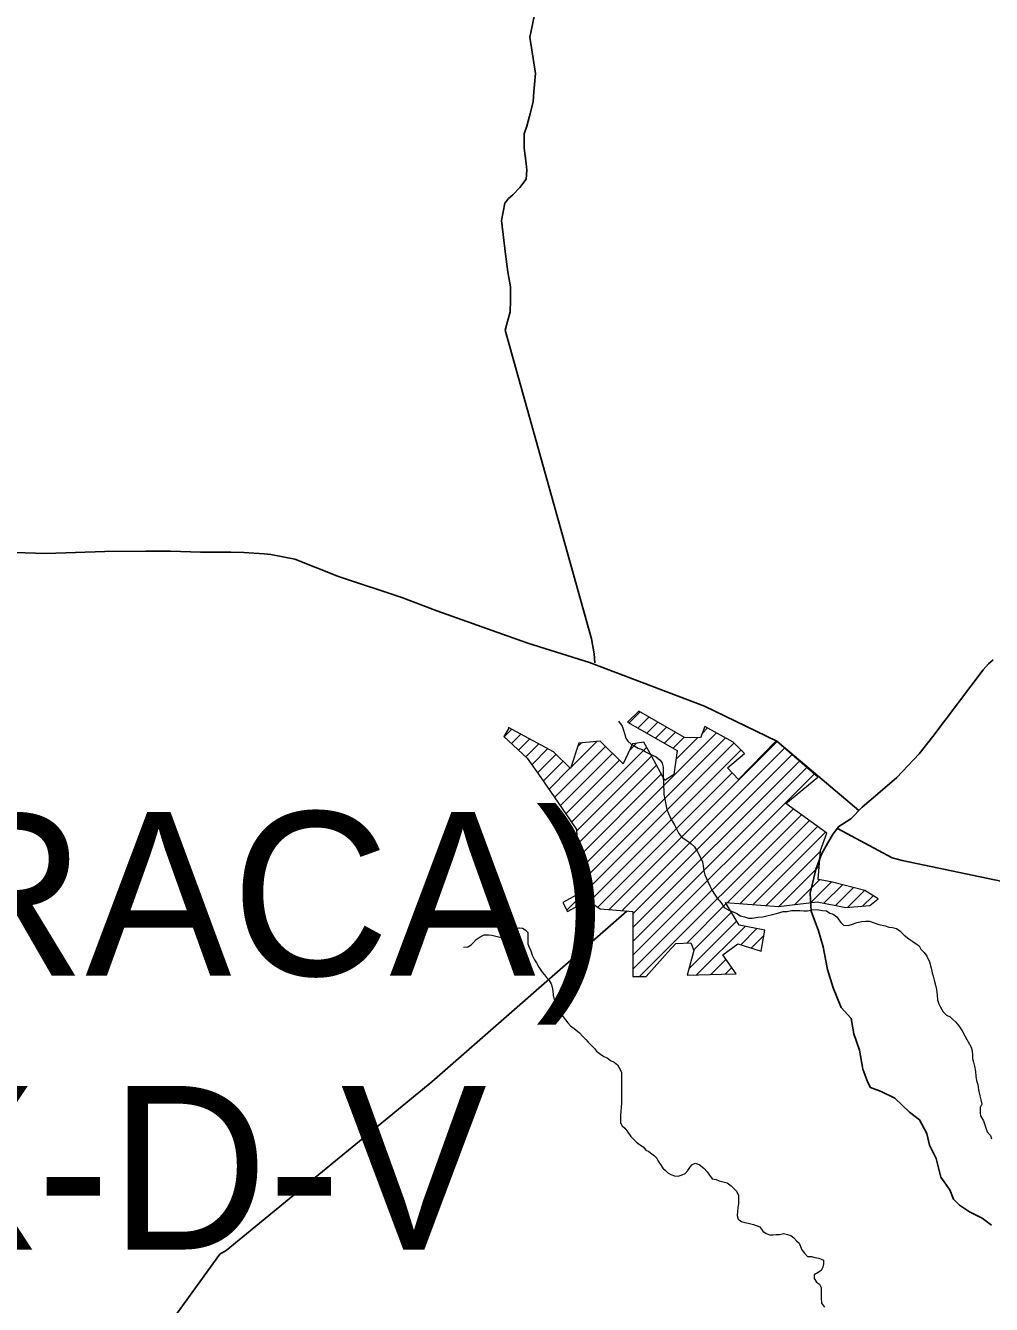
# Model space of a CAD drawing. Extents: x -1643653 to 4543381, y 1624270 to 13878484.
# Drawn here: x 613049 to 615998, y 8902830 to 8906736 of the extents above; entities that cross this region are included whole.
import ezdxf

# ---------------------------------------------------------------- set-up
doc = ezdxf.new("R2010")
doc.units = 0
doc.header["$LTSCALE"] = 200
doc.layers.add('1', color=7, linetype='Continuous', lineweight=13)
doc.layers.add('6', color=7, linetype='Continuous', lineweight=13)

msp = doc.modelspace()

# ---------------------------------------------------------------- linework, layer by layer
at = {"layer": '1', "lineweight": 25}
msp.add_spline([(814781, 9009175.5), (814787.2, 9009173.4), (814796.9, 9009173.4), (814799.4, 9009172.4), (814805.1, 9009174.5), (814805.6, 9009176.5), (814811.7, 9009179.5), (814811.7, 9009179.5), (814801.5, 9009181), (814790.7, 9009181.5), (814784.1, 9009183.1), (814777.4, 9009185.1), (814778.4, 9009175.5)], degree=3, dxfattribs=at)
at = {"layer": '6'}
for p, q in [((614891, 8904605.5), (614925.2, 8904639.8)), ((614918.1, 8904590.2), (614952.2, 8904624.3)), ((614945.2, 8904574.9), (614979.1, 8904608.8)), ((614509.9, 8904563.8), (614533.3, 8904587.3)), ((614532, 8904543.5), (614560.8, 8904572.4)), ((614737.7, 8904155.3), (615158.4, 8904576)), ((614739.7, 8904114.9), (615185.8, 8904560.9)), ((614972.3, 8904559.6), (615006, 8904593.3)), ((614999.4, 8904544.3), (615032.9, 8904577.8)), ((615026.6, 8904529), (615059.9, 8904562.3)), ((615115.3, 8904575.3), (615131, 8904591)), ((614554, 8904523.1), (614588.4, 8904557.5)), ((614576.1, 8904502.8), (614615.9, 8904542.6)), ((614594.4, 8904478.7), (614643.4, 8904527.7)), ((614663.8, 8904378.3), (614819.7, 8904534.3)), ((614701.8, 8904034.5), (615212.4, 8904545.1)), ((614714.3, 8904471.3), (614792.7, 8904549.7)), ((614715.7, 8904303), (614945.2, 8904532.5)), ((614734.9, 8904534.3), (614746.2, 8904545.6)), ((614770.2, 8904060.5), (615233.2, 8904523.5)), ((614830.5, 8904036), (615343.8, 8904549.3)), ((614869.7, 8904032.7), (615366.4, 8904529.4)), ((614892.3, 8904522), (614914.5, 8904544.2)), ((615034.4, 8904494.4), (615100.7, 8904560.7)), ((614611.8, 8904453.6), (614668.8, 8904510.6)), ((614629.1, 8904428.5), (614690.3, 8904489.7)), ((614681.1, 8904353.2), (614841.2, 8904513.3)), ((614698.4, 8904328.1), (614862.6, 8904492.3)), ((614731.5, 8904276.4), (614960.2, 8904505.1)), ((614903.1, 8904023.6), (615389, 8904509.6)), ((614903.1, 8903981.2), (615411.6, 8904489.8)), ((614646.4, 8904403.4), (614711.8, 8904468.8)), ((614733.6, 8904236), (614975.1, 8904477.5)), ((614735.6, 8904195.6), (614989.9, 8904449.9)), ((614795.6, 8904043.4), (615206, 8904453.9)), ((614903.1, 8903938.8), (615434.2, 8904469.9)), ((614903.1, 8903896.4), (615456.8, 8904450.1)), ((614903.1, 8903853.9), (615393.1, 8904343.9)), ((614923, 8903831.4), (615417.6, 8904326)), ((615191.5, 8904057.6), (615442.1, 8904308.1)), ((615230.9, 8904054.5), (615466.6, 8904290.2)), ((615270.2, 8904051.4), (615491.1, 8904272.3)), ((615309.6, 8904048.3), (615475.6, 8904214.4)), ((615349.2, 8904045.5), (615472, 8904168.3)), ((615397.3, 8904051.2), (615473.6, 8904127.5)), ((615445.5, 8904057), (615509.5, 8904121)), ((615486.4, 8904055.4), (615543.2, 8904112.2)), ((615522, 8904048.6), (615576.8, 8904103.5)), ((615558.8, 8904042.9), (615610.5, 8904094.7)), ((615067.8, 8903933.8), (615188.2, 8904054.2)), ((615604.7, 8904046.5), (615636.8, 8904078.6)), ((615088.6, 8903912.2), (615204.3, 8904027.9)), ((615074.2, 8903855.4), (615220.4, 8904001.6)), ((615097.7, 8903836.4), (615246.6, 8903985.3)), ((615232.3, 8903928.7), (615282, 8903978.3)), ((615264.5, 8903918.4), (615302.6, 8903956.5)), ((615141.3, 8903837.6), (615187.3, 8903883.7)), ((615184.9, 8903838.8), (615204.9, 8903858.8))]:
    msp.add_line(p, q, dxfattribs=at)
at = {"layer": '6', "lineweight": 25}
for points in [[(614608.3, 8906793.3), (614588.6, 8906701.6), (614605.5, 8906590.6)], [(614605.5, 8906590.6), (614600.2, 8906534.5), (614599.1, 8906504), (614587.7, 8906460.2), (614579.4, 8906429.6), (614571.2, 8906406.2), (614571, 8906362.4), (614577, 8906315.5), (614579, 8906295.2), (614576.8, 8906267.6), (614558.4, 8906242.2), (614536.9, 8906219.8), (614523.6, 8906208.7), (614512.3, 8906194.4), (614502, 8906141.4), (614513.8, 8906038.5), (614520.8, 8905984.5), (614529.8, 8905938.7), (614529.6, 8905896.9), (614528.5, 8905862.2), (614517.1, 8905821.5), (614513, 8905806.2), (614776.4, 8904863.3), (614785.4, 8904817.5), (614787.4, 8904790)], [(615592.8, 8904339), (615342.8, 8904550.5), (615122.1, 8904657.9), (614771.1, 8904791), (614582.8, 8904850.4), (614305, 8904948.8), (614197.2, 8904989.7), (614003.8, 8905053.2), (613870.5, 8905106.5), (613833.9, 8905113.7), (613797.2, 8905120.9), (613776.9, 8905122.9), (613715.7, 8905127.1), (613675, 8905128.2), (613583.3, 8905128.4), (613491.6, 8905130.6), (613416.2, 8905130.7), (613290.9, 8905129.9), (613111.5, 8905124.2), (613014.8, 8905127.4)], [(616002.9, 8904798.9), (615988.6, 8904786.7), (615972.2, 8904768.4), (615818.7, 8904564.9), (615777.7, 8904512), (615709.2, 8904439.8), (615650.9, 8904390), (615602.9, 8904349.4), (615568.1, 8904313.8), (615532.4, 8904289.4), (615515, 8904267), (615498.6, 8904239.5), (615479.1, 8904204.9), (615461.6, 8904158.1), (615444, 8904085.8), (615447.9, 8904030.8), (615470.1, 8903971.6), (615484.1, 8903922.7), (615497.1, 8903853.4), (615514.2, 8903797.3), (615539.5, 8903737.2), (615569.9, 8903703.5), (615577.9, 8903656.6), (615595.1, 8903606.7), (615605, 8903548.6), (615620.2, 8903507.8), (615628.3, 8903492.5), (615660.8, 8903480.2), (615702.5, 8903459.7), (615748.2, 8903416.9), (615778.7, 8903393.4), (615801, 8903352.6), (615809, 8903316.9), (615829.2, 8903276.1), (615843.2, 8903219), (615870.6, 8903180.3), (615881.7, 8903151.7), (615900, 8903133.4), (615930.5, 8903112.9), (615969.1, 8903093.5), (615998.6, 8903072.1)], [(616245.8, 8904077.2), (615725.6, 8904186.1), (615695, 8904194.3), (615527.8, 8904283.5)], [(614884.3, 8904031.6), (614289.5, 8903510.2), (613661, 8902994.8), (613641.6, 8902983.7), (613458.3, 8902730.3), (613448.1, 8902723.2), (613436.9, 8902720.2), (613124.7, 8902678.9)]]:
    msp.add_lwpolyline(points, dxfattribs=at)
at = {"layer": '6'}
for points in [[(615467.4, 8904440.8), (615340.7, 8904552), (615225.3, 8904433.8), (615191.6, 8904468.9), (615243.6, 8904512.6), (615209.8, 8904547.8), (615122.6, 8904595.6), (615109.9, 8904560.4), (615060.7, 8904561.8), (614921.3, 8904642), (614886.2, 8904608.3), (615038.2, 8904522.4), (615028.3, 8904449.2), (615000.2, 8904430.9), (614960.8, 8904504.1), (614936.8, 8904547.8), (614901.6, 8904542.1), (614873.5, 8904481.6), (614803.1, 8904550.6), (614738.4, 8904544.9), (614713.1, 8904467.5), (614661, 8904518.2), (614523.1, 8904592.8), (614524.5, 8904590)], [(614858.8, 8904611.5), (614869.9, 8904596.1), (614873.9, 8904586.9), (614878.8, 8904570.6), (614881.8, 8904559.3), (614887.8, 8904550.1), (614898, 8904541.9), (614909.1, 8904535.7), (614919.2, 8904529.6), (614931.4, 8904525.4), (614943.6, 8904517.2), (614953.7, 8904512), (614974, 8904502.7), (614986.1, 8904492.5), (614992.2, 8904483.2), (614995.1, 8904471), (614995.1, 8904458.8), (614996, 8904445.5), (614995.9, 8904435.3), (614996.8, 8904425.2), (614996.8, 8904411.9), (614997.7, 8904400.7), (614997.6, 8904387.5), (615000.6, 8904373.2), (615003.5, 8904356.8), (615006.5, 8904341.6), (615011.5, 8904329.3), (615015.5, 8904320.1), (615019.5, 8904310.9), (615030.5, 8904294.5), (615038.6, 8904279.2), (615043.6, 8904269), (615051.7, 8904258.7), (615059.8, 8904252.6), (615070.9, 8904245.4), (615081, 8904237.2), (615091.1, 8904227.9), (615099.2, 8904214.6), (615107.2, 8904199.3), (615115.2, 8904181.9), (615117.2, 8904169.7), (615120.1, 8904154.4), (615123.1, 8904142.2), (615128.1, 8904130.9), (615132.1, 8904121.7), (615138.1, 8904108.4), (615145.3, 8904094), (615152.4, 8904083.4), (615160.9, 8904071.3), (615172.2, 8904056.5), (615181.4, 8904042.3), (615196.3, 8904033.9), (615209.7, 8904028.9), (615221, 8904024), (615231.7, 8904016.9), (615244.4, 8904014.1), (615256.4, 8904009.8), (615267.7, 8904009.8), (615285, 8904012.7), (615300.2, 8904013.7), (615312.4, 8904016.6), (615325.7, 8904019.6), (615342, 8904024.6), (615362.4, 8904030.6), (615374.6, 8904030.5)], [(614524.5, 8904590), (614509, 8904564.6), (614580.8, 8904498.5), (614621.6, 8904439.4), (614662.4, 8904380.3), (614711.5, 8904309.1), (614731.3, 8904280.4), (614741.2, 8904086.2), (614689.1, 8904058), (614703.9, 8904030.7), (614765.3, 8904063.9), (614803.1, 8904038.3), (614903.1, 8904029.8), (614903.1, 8903831.4), (614943.9, 8903831.4), (615010, 8903906), (615033.9, 8903932.9), (615080.4, 8903934.2), (615088.8, 8903911.6), (615069.1, 8903835.6), (615173.3, 8903838.4), (615218.3, 8903839.9), (615177.5, 8903897.6), (615223.9, 8903931.3), (615294.3, 8903908.8), (615305.6, 8903973.6), (615228.1, 8903989), (615185.9, 8904058), (615347.8, 8904045.3), (615466, 8904059.4), (615553.2, 8904042.5), (615626.4, 8904048.2), (615651.8, 8904069.3), (615610.9, 8904094.6), (615508.2, 8904121.3), (615468.8, 8904128.4), (615475.8, 8904217), (615495.5, 8904269.1), (615370.3, 8904360.6), (615467.4, 8904440.8)], [(615374.6, 8904030.5), (615387.8, 8904033.5), (615401.1, 8904033.4), (615413.3, 8904033.3), (615425.5, 8904032.2), (615436.7, 8904032.1), (615451, 8904035.3), (615465.8, 8904036), (615482.1, 8904033.2), (615494.1, 8904031.8), (615504.8, 8904025.6), (615514.9, 8904022.5), (615526, 8904014.2), (615532.1, 8904005), (615538.1, 8903996.9), (615546.2, 8903988.7), (615560.5, 8903987.5), (615576.8, 8903992.5), (615587, 8903996.5), (615602.2, 8903999.5), (615613.4, 8904000.4), (615625.6, 8904000.4), (615639.8, 8903995.2), (615654.1, 8903991), (615673.3, 8903986.8), (615684.5, 8903982.7), (615695.7, 8903981.6), (615707.9, 8903978.4), (615718, 8903971.2), (615731.1, 8903957.9), (615745.3, 8903946.6), (615757.5, 8903938.4), (615767.6, 8903931.2), (615777.7, 8903925), (615782.7, 8903914.8), (615792.8, 8903904.6), (615800.9, 8903893.3)], [(614386.2, 8903921.6), (614399.4, 8903922.5), (614409.6, 8903928.5), (614416.8, 8903935.6), (614425, 8903944.7), (614437.2, 8903952.8), (614449.5, 8903958.8), (614462.7, 8903958.8), (614472.9, 8903957.7), (614485, 8903954.5), (614497.2, 8903951.4), (614507.4, 8903951.3), (614518.6, 8903957.4), (614525.8, 8903965.5), (614536, 8903973.6), (614545.2, 8903977.6), (614555.4, 8903980.6), (614565.6, 8903979.5), (614574.7, 8903974.3), (614582.8, 8903966.1), (614582.7, 8903953.9), (614582.6, 8903941.7), (614582.5, 8903931.5), (614586.5, 8903921.3), (614591.6, 8903910.1), (614595.5, 8903896.8), (614602.6, 8903882.5), (614608.6, 8903873.3), (614615.6, 8903860), (614625.7, 8903844.6), (614632.8, 8903836.4), (614639.8, 8903828.2), (614647.9, 8903819), (614653.9, 8903809.8), (614656.9, 8903799.6), (614658.9, 8903788.4), (614659.8, 8903775.1), (614663.7, 8903757.8), (614668.7, 8903745.5), (614674.8, 8903732.2), (614682.8, 8903717.9), (614689.8, 8903708.7), (614696.9, 8903699.5), (614704, 8903690.3), (614713.1, 8903681.1), (614724.2, 8903672.8), (614740.4, 8903659.5), (614750.5, 8903648.2), (614759.6, 8903639), (614766.6, 8903630.8), (614774.7, 8903622.6), (614785.8, 8903611.3), (614791.9, 8903603.1), (614804, 8903594.9), (614814.1, 8903587.7), (614824.3, 8903583.6), (614834.4, 8903575.4), (614845.6, 8903570.2), (614855.7, 8903562), (614864.7, 8903547.7), (614868.7, 8903538.5), (614868.7, 8903526.2), (614868.5, 8903507.9), (614868.4, 8903495.7), (614868.3, 8903483.4), (614868.3, 8903469.2), (614868.2, 8903454.9), (614868.1, 8903444.7), (614867, 8903431.5), (614865.9, 8903419.3), (614865.8, 8903408.1), (614865.7, 8903397.9), (614865.6, 8903384.7), (614870.7, 8903375.4), (614878.8, 8903368.3), (614887.8, 8903356), (614896.9, 8903342.7), (614906, 8903333.4), (614914.1, 8903325.2), (614923.2, 8903318.1), (614934.3, 8903310.9), (614942.4, 8903301.6), (614951.5, 8903297.5), (614960.6, 8903290.3), (614968.7, 8903284.2), (614975.8, 8903277), (614979.8, 8903267.8), (614987.8, 8903257.5), (614994.9, 8903246.3), (615003, 8903239.1), (615010.1, 8903231.9), (615019.2, 8903226.8), (615030.3, 8903222.6), (615041.5, 8903221.5), (615053.8, 8903225.5), (615062.9, 8903229.6), (615071.1, 8903238.7), (615077.3, 8903247.8), (615083.5, 8903255.9), (615093.7, 8903261.9), (615105.8, 8903257.8)], [(615800.9, 8903893.3), (615808.9, 8903876.9), (615813.9, 8903857.6), (615816.8, 8903843.3), (615819.8, 8903833.1), (615822.8, 8903820.8), (615826.7, 8903805.5), (615829.7, 8903792.2), (615832.6, 8903774.9), (615833.5, 8903760.6), (615837.5, 8903748.4), (615842.5, 8903738.2), (615850.6, 8903723.9), (615860.7, 8903713.6), (615871.8, 8903708.4), (615878.9, 8903701.3), (615888, 8903693.1), (615898.1, 8903680.8), (615908.2, 8903665.4), (615916.2, 8903650.1), (615923.2, 8903638.8), (615931.3, 8903625.5), (615936.3, 8903616.3), (615939.3, 8903605.1), (615940.2, 8903590.8), (615940.1, 8903580.7), (615943.1, 8903570.4), (615946.1, 8903558.2), (615949, 8903541.9), (615949.9, 8903527.6), (615951.9, 8903514.4), (615955.9, 8903502.1), (615958.8, 8903485.8), (615962.8, 8903467.4), (615965.7, 8903455.2), (615968.7, 8903441.9), (615963.3, 8903431.3), (615963.3, 8903414.6), (615965, 8903406.2), (615973.4, 8903391.2), (615980.1, 8903372.7), (615985.1, 8903357.7), (615993.5, 8903347.6), (615995.5, 8903346), (615998.5, 8903335.8)], [(615105.8, 8903257.8), (615120, 8903246.5), (615130.1, 8903235.2), (615137.2, 8903225), (615145.2, 8903213.7), (615157.4, 8903211.6), (615166.5, 8903207.5), (615178.7, 8903204.3), (615190.9, 8903201.2), (615203.1, 8903192), (615212.2, 8903182.8), (615219.2, 8903175.6), (615225.2, 8903162.3), (615225.1, 8903149), (615225.1, 8903136.8), (615224, 8903125.6), (615222.9, 8903113.4), (615221.8, 8903101.2), (615224.7, 8903090), (615234.9, 8903082.8), (615245, 8903080.7), (615255.2, 8903078.6), (615271.3, 8903074.1), (615290.4, 8903067.2)], [(615290.4, 8903067.2), (615290.4, 8903067.2), (615300.2, 8903053.9), (615310.4, 8903046.7), (615320.5, 8903042.5), (615330.7, 8903042.5), (615340.9, 8903043.4), (615351, 8903043.4), (615363.3, 8903046.3), (615375.4, 8903043.2), (615385.6, 8903040.1), (615394.7, 8903033.9), (615402.8, 8903024.7), (615410.9, 8903017.5), (615414.9, 8903007.3), (615418.9, 8902997.1), (615426.9, 8902986.9), (615436, 8902976.6), (615448.2, 8902976.6), (615458.4, 8902973.4), (615470.6, 8902971.3), (615484.8, 8902965.1), (615484.7, 8902953.9), (615483.6, 8902943.7), (615478.4, 8902933.6), (615469.2, 8902927.5), (615457, 8902920.5), (615456.9, 8902909.3), (615464, 8902898), (615473.1, 8902891.8), (615478.1, 8902881.6), (615478, 8902868.4), (615477.9, 8902850.1), (615478.8, 8902833.7), (615487.8, 8902821.5)]]:
    msp.add_lwpolyline(points, dxfattribs=at)

# ---------------------------------------------------------------- texts
for s, p in [('(ARAPIRACA)', (610519.3, 8903834.6)), ('SC-24-X-D-V', (610519.3, 8902997.6))]:
    msp.add_text(s, height=500, dxfattribs=at).set_placement(p)

doc.saveas('drawing.dxf')
